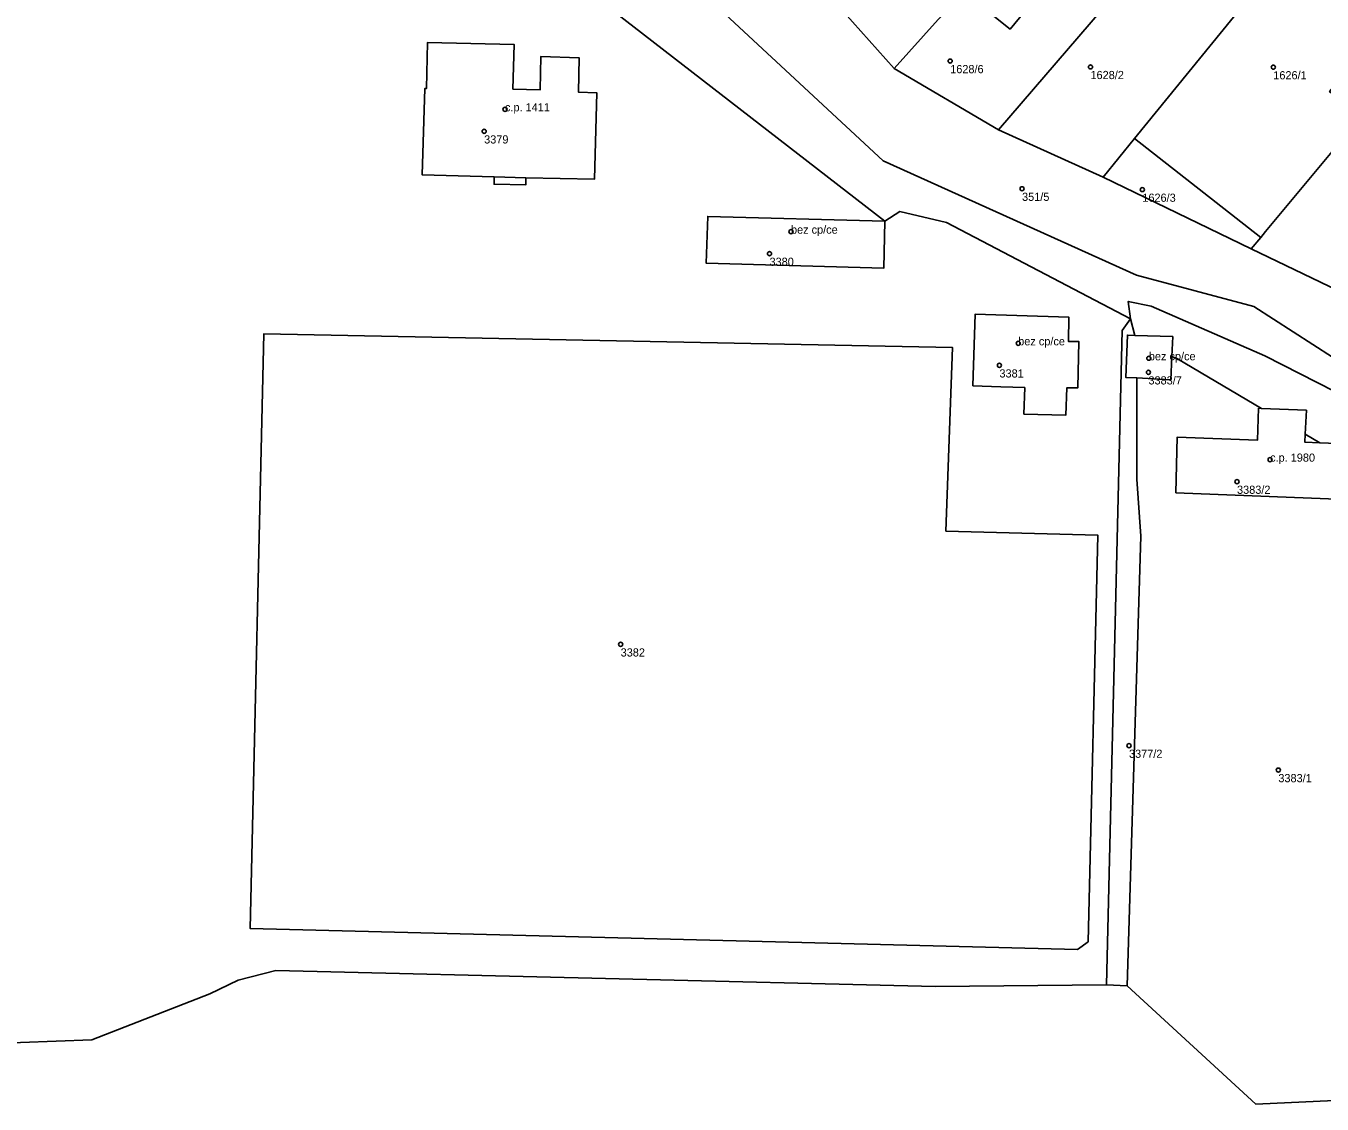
# Model space of a CAD drawing. Extents: x -878211 to -870363, y -1058464 to -1052522.
# Drawn here: x -875006.6 to -874847.9, y -1056026 to -1055893.9 of the extents above; entities that cross this region are included whole.
import ezdxf

# ---------------------------------------------------------------- set-up
doc = ezdxf.new("R2010")
doc.units = 0
for name, color, linetype in [('Vrstva 50', 7, 'Continuous'), ('Vrstva 51', 7, 'Continuous'), ('Vrstva 52', 7, 'Continuous')]:
    doc.layers.add(name, color=color, linetype=linetype)

msp = doc.modelspace()

# ---------------------------------------------------------------- linework, layer by layer
at = {"layer": 'Vrstva 50'}
for centre in [(-874893.43, -1055898.19994), (-874876.25, -1055898.91994), (-874853.86, -1055898.94994), (-874947.96, -1055904.10994), (-874950.51, -1055906.80994), (-874884.63, -1055913.83994), (-874869.9, -1055913.94994), (-874912.93, -1055919.09994), (-874915.56, -1055921.79994), (-874885.1, -1055932.77994), (-874869.1, -1055934.60994), (-874887.4, -1055935.47994), (-874869.15, -1055936.32994), (-874854.25, -1055947.02994), (-874858.3, -1055949.72994), (-874933.79, -1055969.65994), (-874871.53, -1055982.06994), (-874853.24, -1055985.05994)]:
    msp.add_circle(centre, 0.25, dxfattribs=at)
at = {"layer": 'Vrstva 51'}
for points in [[(-874890.3, -1055849.31), (-874897.08, -1055856.23), (-874911.78, -1055871.39), (-874918.68, -1055878.5), (-874900.29, -1055899.1), (-874894.92, -1055893.1), (-874891.78, -1055889.74), (-874887.15, -1055883.85), (-874879.43, -1055874.72), (-874865.13, -1055858.11), (-874867.61, -1055855.06), (-874879.35, -1055838.06)], [(-874871.39, -1055887.67), (-874872.79, -1055886.45), (-874874.92, -1055884.64), (-874878.1, -1055888.64), (-874879.77, -1055887.31), (-874880.32, -1055885.51), (-874877.33, -1055882.1), (-874875.44, -1055879.29), (-874873.57, -1055880.95), (-874866.61, -1055872.86), (-874869.76, -1055870.16), (-874862.14, -1055860.96), (-874865.13, -1055858.11), (-874879.43, -1055874.72), (-874875.61, -1055877.72), (-874883.17, -1055886.65), (-874881.16, -1055888.23), (-874886.09, -1055894.28), (-874891.78, -1055889.74), (-874894.92, -1055893.1), (-874900.29, -1055899.1), (-874887.5, -1055906.62), (-874873.38, -1055890.18)], [(-874891.78, -1055889.74), (-874886.09, -1055894.28), (-874881.16, -1055888.23), (-874883.17, -1055886.65), (-874875.61, -1055877.72), (-874879.43, -1055874.72), (-874887.15, -1055883.85)], [(-874837.03, -1055897.28), (-874830.75, -1055889.28), (-874836.02, -1055884.7), (-874839.74, -1055881.79), (-874845.61, -1055876.7), (-874852.02, -1055884.56), (-874870.87, -1055907.7), (-874855.4, -1055919.81), (-874854.8, -1055919.09), (-874843.19, -1055905.13), (-874846.96, -1055901.95), (-874840.5, -1055894.36)], [(-874855.25, -1055881.95), (-874856.97, -1055881.04), (-874859.34, -1055883.76), (-874861.43, -1055883.03), (-874861.68, -1055883.31), (-874863.53, -1055881.74), (-874867.82, -1055886.75), (-874873.38, -1055890.18), (-874887.5, -1055906.62), (-874874.7, -1055912.41), (-874870.87, -1055907.7), (-874852.02, -1055884.56), (-874852.22, -1055884.4), (-874852.68, -1055884.99), (-874855.71, -1055882.54)], [(-874817.83, -1055902.14), (-874817.82, -1055897.84), (-874829.44, -1055889.34), (-874830.75, -1055889.28), (-874837.03, -1055897.28), (-874834.3, -1055899.57), (-874837.49, -1055903.39), (-874836.25, -1055904.43), (-874837.89, -1055906.36), (-874839.18, -1055905.29), (-874840.79, -1055907.16), (-874843.19, -1055905.13), (-874854.8, -1055919.09), (-874855.4, -1055919.81), (-874856.55, -1055921.19), (-874839.58, -1055929.39), (-874836.89, -1055925.94), (-874822.75, -1055907.85)], [(-874945.42, -1055912.49), (-874937.01, -1055912.68), (-874936.7, -1055902.1), (-874938.96, -1055902.01), (-874938.86, -1055897.81), (-874943.55, -1055897.63), (-874943.66, -1055901.73), (-874946.98, -1055901.64), (-874946.84, -1055896.17), (-874957.43, -1055895.91), (-874957.59, -1055901.58), (-874957.79, -1055901.57), (-874958.09, -1055912.14), (-874949.3, -1055912.4), (-874949.29, -1055913.29), (-874945.41, -1055913.37)], [(-874945.42, -1055912.49), (-874945.41, -1055913.37), (-874949.29, -1055913.29), (-874949.3, -1055912.4), (-874958.09, -1055912.14), (-874957.79, -1055901.57), (-874957.59, -1055901.58), (-874957.43, -1055895.91), (-874946.84, -1055896.17), (-874946.98, -1055901.64), (-874943.66, -1055901.73), (-874943.55, -1055897.63), (-874938.86, -1055897.81), (-874938.96, -1055902.01), (-874936.7, -1055902.1), (-874937.01, -1055912.68)], [(-874874.7, -1055912.41), (-874856.55, -1055921.19), (-874855.4, -1055919.81), (-874870.87, -1055907.7)], [(-874901.56, -1055923.58), (-874923.3, -1055922.98), (-874923.12, -1055917.24), (-874901.43, -1055917.82)], [(-874901.56, -1055923.58), (-874901.43, -1055917.82), (-874923.12, -1055917.24), (-874923.3, -1055922.98)], [(-874866.28, -1055934.38), (-874865.59, -1055934.66), (-874855.3, -1055940.75), (-874849.8, -1055940.98), (-874849.94, -1055943.91), (-874848.15, -1055944.97), (-874842.81, -1055945.19), (-874842.87, -1055948.1), (-874821.19, -1055960.91), (-874815.21, -1055965.67), (-874805.14, -1055973.45), (-874802.74, -1055969.57), (-874810.02, -1055963.72), (-874832.55, -1055947.39), (-874841.11, -1055941.85), (-874846.34, -1055938.7), (-874854.88, -1055934.32), (-874868.82, -1055928.24), (-874871.63, -1055927.64), (-874871.35, -1055929.79), (-874870.82, -1055931.81), (-874866.17, -1055931.95)], [(-874887.24, -1055938.1), (-874884.3, -1055938.2), (-874884.41, -1055941.44), (-874879.25, -1055941.58), (-874879.16, -1055938.24), (-874877.8, -1055938.25), (-874877.68, -1055932.55), (-874878.95, -1055932.54), (-874878.92, -1055929.56), (-874890.36, -1055929.2), (-874890.64, -1055937.98)], [(-874887.24, -1055938.1), (-874890.64, -1055937.98), (-874890.36, -1055929.2), (-874878.92, -1055929.56), (-874878.95, -1055932.54), (-874877.68, -1055932.55), (-874877.8, -1055938.25), (-874879.16, -1055938.24), (-874879.25, -1055941.58), (-874884.41, -1055941.44), (-874884.3, -1055938.2)], [(-874871.94, -1055936.95), (-874871.72, -1055931.78), (-874870.82, -1055931.81), (-874871.35, -1055929.79), (-874872.36, -1055931.21), (-874874.29, -1056011.37), (-874871.77, -1056011.48), (-874870.08, -1055956.4), (-874870.59, -1055949.41), (-874870.56, -1055937.02)], [(-874893.96, -1055955.78), (-874893.14, -1055933.31), (-874977.48, -1055931.6), (-874979.15, -1056004.47), (-874877.82, -1056007.04), (-874876.54, -1056006.09), (-874875.35, -1055956.28)], [(-874893.96, -1055955.78), (-874875.35, -1055956.28), (-874876.54, -1056006.09), (-874877.82, -1056007.04), (-874979.15, -1056004.47), (-874977.48, -1055931.6), (-874893.14, -1055933.31)], [(-874870.56, -1055937.02), (-874866.4, -1055937.24), (-874866.28, -1055934.38), (-874866.17, -1055931.95), (-874870.82, -1055931.81), (-874871.72, -1055931.78), (-874871.94, -1055936.95)], [(-874871.77, -1056011.48), (-874855.99, -1056025.98), (-874841.1, -1056025.29), (-874835.75, -1056019.9), (-874825.42, -1056006.28), (-874819.52, -1055995.58), (-874816.02, -1055990.06), (-874806.07, -1055974.94), (-874805.14, -1055973.45), (-874815.21, -1055965.67), (-874821.19, -1055960.91), (-874842.87, -1055948.1), (-874842.94, -1055951.98), (-874865.78, -1055951.08), (-874865.64, -1055944.29), (-874855.78, -1055944.64), (-874855.66, -1055940.73), (-874855.3, -1055940.75), (-874865.59, -1055934.66), (-874866.28, -1055934.38), (-874866.4, -1055937.24), (-874870.56, -1055937.02), (-874870.59, -1055949.41), (-874870.08, -1055956.4)], [(-874842.81, -1055945.19), (-874848.15, -1055944.97), (-874849.94, -1055943.91), (-874849.8, -1055940.98), (-874855.3, -1055940.75), (-874855.66, -1055940.73), (-874855.78, -1055944.64), (-874865.64, -1055944.29), (-874865.78, -1055951.08), (-874842.94, -1055951.98), (-874842.87, -1055948.1)]]:
    msp.add_lwpolyline(points, close=True, dxfattribs=at)
for points in [[(-875055.58, -1055870.85), (-875062.62, -1055895.94), (-875058.68, -1055897.12), (-875061.91, -1055908.73), (-875065.81, -1055907.59), (-875072.7, -1055932.34), (-875079.57, -1055954.29), (-875063.64, -1055969.91), (-875024.49, -1056005.41), (-875016.09, -1056018.75), (-874998.56, -1056018.11), (-874984.12, -1056012.48), (-874980.62, -1056010.78), (-874976.02, -1056009.61), (-874895.29, -1056011.59), (-874874.29, -1056011.37), (-874872.36, -1055931.21), (-874871.35, -1055929.79), (-874893.87, -1055917.98), (-874899.59, -1055916.64), (-874901.43, -1055917.82), (-874936.84, -1055890.36)], [(-874839.58, -1055929.39), (-874856.55, -1055921.19), (-874874.7, -1055912.41), (-874887.5, -1055906.62), (-874900.29, -1055899.1), (-874918.68, -1055878.5)], [(-874928.95, -1055885.02), (-874901.63, -1055910.41), (-874870.62, -1055924.45), (-874856.25, -1055928.25), (-874844.21, -1055936.03)], [(-874844.21, -1055936.03), (-874856.25, -1055928.25), (-874870.62, -1055924.45), (-874901.63, -1055910.41), (-874928.95, -1055885.02)], [(-874936.84, -1055890.36), (-874901.43, -1055917.82), (-874899.59, -1055916.64), (-874893.87, -1055917.98), (-874871.35, -1055929.79), (-874871.63, -1055927.64), (-874868.82, -1055928.24), (-874854.88, -1055934.32), (-874846.34, -1055938.7)], [(-874841.1, -1056025.29), (-874855.99, -1056025.98), (-874871.77, -1056011.48), (-874874.29, -1056011.37), (-874895.29, -1056011.59), (-874976.02, -1056009.61), (-874980.62, -1056010.78), (-874984.12, -1056012.48), (-874998.56, -1056018.11), (-875016.09, -1056018.75)]]:
    msp.add_lwpolyline(points, dxfattribs=at)
at = {"layer": 'Vrstva 52'}
for points in [[(-874957.79, -1055901.57), (-874958.09, -1055912.14), (-874949.3, -1055912.4), (-874945.42, -1055912.49), (-874937.01, -1055912.68), (-874936.7, -1055902.1), (-874938.96, -1055902.01), (-874938.86, -1055897.81), (-874943.55, -1055897.63), (-874943.66, -1055901.73), (-874946.98, -1055901.64), (-874946.84, -1055896.17), (-874957.43, -1055895.91), (-874957.59, -1055901.58)], [(-874923.3, -1055922.98), (-874901.56, -1055923.58), (-874901.43, -1055917.82), (-874923.12, -1055917.24)], [(-874890.64, -1055937.98), (-874887.24, -1055938.1), (-874884.3, -1055938.2), (-874884.41, -1055941.44), (-874879.25, -1055941.58), (-874879.16, -1055938.24), (-874877.8, -1055938.25), (-874877.68, -1055932.55), (-874878.95, -1055932.54), (-874878.92, -1055929.56), (-874890.36, -1055929.2)], [(-874866.28, -1055934.38), (-874866.17, -1055931.95), (-874870.82, -1055931.81), (-874871.72, -1055931.78), (-874871.94, -1055936.95), (-874870.56, -1055937.02), (-874866.4, -1055937.24)], [(-874849.94, -1055943.91), (-874849.8, -1055940.98), (-874855.3, -1055940.75), (-874855.66, -1055940.73), (-874855.78, -1055944.64), (-874865.64, -1055944.29), (-874865.78, -1055951.08), (-874842.94, -1055951.98), (-874842.87, -1055948.1), (-874842.81, -1055945.19), (-874848.15, -1055944.97), (-874849.99, -1055944.9)]]:
    msp.add_lwpolyline(points, close=True, dxfattribs=at)

# ---------------------------------------------------------------- texts
at = {"layer": 'Vrstva 50'}
for s, p in [('1628/6', (-874893.43, -1055899.689)), ('1628/2', (-874876.25, -1055900.409)), ('1626/1', (-874853.86, -1055900.439)), ('c.p. 1411', (-874947.96, -1055904.36)), ('3379', (-874950.51, -1055908.299)), ('351/5', (-874884.63, -1055915.329)), ('1626/3', (-874869.9, -1055915.439)), ('bez cp/ce', (-874912.93, -1055919.35)), ('3380', (-874915.56, -1055923.289)), ('bez cp/ce', (-874885.1, -1055933.03)), ('bez cp/ce', (-874869.1, -1055934.86)), ('3381', (-874887.4, -1055936.969)), ('3383/7', (-874869.15, -1055937.819)), ('c.p. 1980', (-874854.25, -1055947.28)), ('3383/2', (-874858.3, -1055951.219)), ('3382', (-874933.79, -1055971.149)), ('3377/2', (-874871.53, -1055983.559)), ('3383/1', (-874853.24, -1055986.549))]:
    msp.add_text(s, height=0.999996, dxfattribs=at).set_placement(p)

doc.saveas('drawing.dxf')
